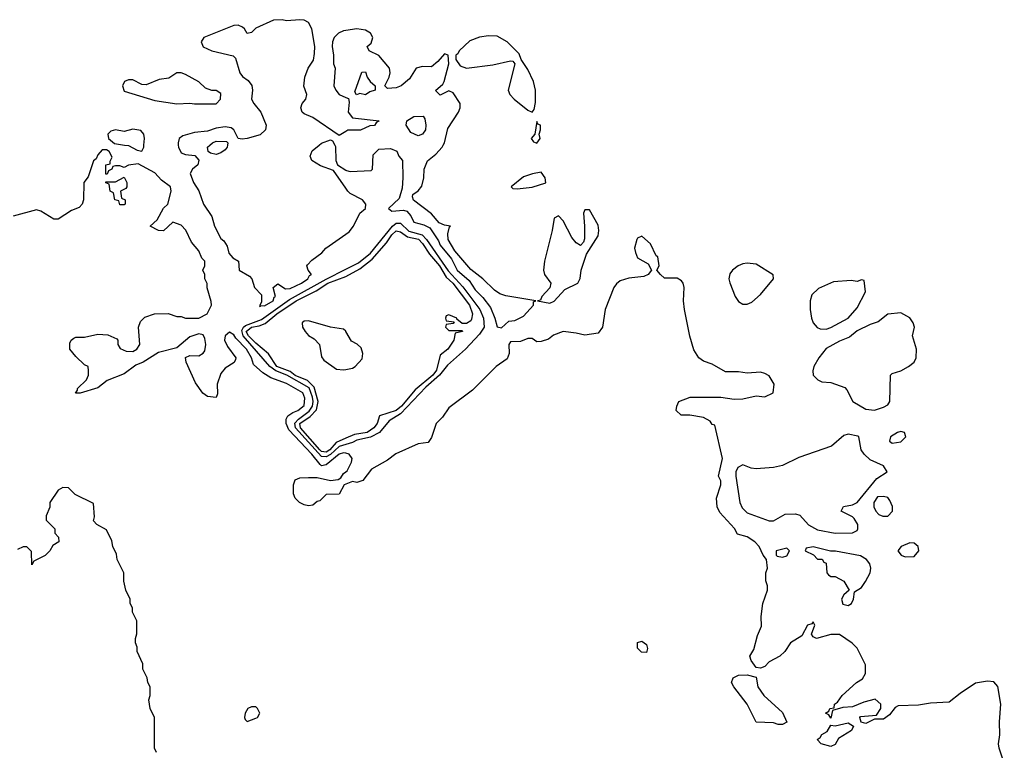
# Model space of a CAD drawing. Header units: inches. Extents: x 2710684 to 2828758, y 857022 to 965663.
# Tile 313 of 316: x 2778514 to 2783001, y 917240 to 920572. Entities that reach past the tile are written whole.
import ezdxf

# ---------------------------------------------------------------- set-up
doc = ezdxf.new("R2010")
doc.units = ezdxf.units.IN
doc.header["$MEASUREMENT"] = 0
for name, color, linetype in [('C7971', 7, 'Continuous'), ('C7972', 7, 'Continuous'), ('C7981', 7, 'Continuous'), ('C7982', 7, 'Continuous')]:
    doc.layers.add(name, color=color, linetype=linetype)

msp = doc.modelspace()

# ---------------------------------------------------------------- linework, layer by layer
at = {"layer": 'C7971', "color": 4}
for points, elevation in [([(2778992.2, 920000), (2779010, 919997.3), (2779050, 919976), (2779070, 919972), (2779079, 919990), (2779079.9, 920000)], 4), ([(2779236.7, 920000), (2779238, 919990), (2779250, 919964.7), (2779270, 919957.3), (2779312.3, 919952.3), (2779330.6, 919930.6), (2779326, 919910), (2779302, 919890), (2779291.3, 919870), (2779306, 919830), (2779330.7, 919790.7), (2779351.3, 919730), (2779390, 919674), (2779402, 919630), (2779430, 919574), (2779443.6, 919563.6), (2779459.6, 919539.6), (2779466.4, 919506.4), (2779485.4, 919485.4), (2779511.1, 919471.1), (2779514, 919430), (2779562, 919402), (2779571.3, 919390), (2779584.7, 919350), (2779616.3, 919316.3), (2779615.9, 919284.1), (2779606.4, 919266.4), (2779610, 919262), (2779612.1, 919267.9), (2779630, 919266.7), (2779669.5, 919290), (2779673.9, 919306.1), (2779679.3, 919310), (2779669.2, 919350), (2779690, 919366.8), (2779725.1, 919345.1), (2779745.9, 919345.9), (2779798.7, 919370), (2779827.3, 919390), (2779834.5, 919405.5), (2779844, 919410), (2779829.2, 919430), (2779822.7, 919450), (2779825.8, 919454.2), (2779844.9, 919475.1), (2779891.3, 919508.7), (2779909.6, 919530.4), (2780000, 919594.2)], 4), ([(2779460.7, 920000), (2779459.3, 919990), (2779450, 919978), (2779430, 919965.1), (2779410, 919957.6), (2779383, 919963), (2779373.2, 919970), (2779369.5, 919990), (2779380.9, 920000)], 4), ([(2780000, 919803.7), (2779943.5, 919883.5), (2779884.7, 919904.7), (2779845.7, 919930), (2779837.6, 919950), (2779846.5, 919973.5), (2779879, 920000)], 4), ([(2779949.8, 920000), (2779953.2, 919993.2), (2779954.9, 919930), (2779962.8, 919910), (2780000, 919885.9)], 4), ([(2780000, 918594.5), (2779990, 918597.3), (2779970, 918590.8), (2779910, 918541.5), (2779890, 918537.8), (2779883.3, 918543.3), (2779845.5, 918590), (2779741.3, 918701.3), (2779728.6, 918730), (2779727.8, 918750), (2779735.4, 918764.6), (2779758.9, 918781.1), (2779781.1, 918790), (2779810, 918812.4), (2779813.6, 918846.4), (2779804.6, 918870), (2779730, 918913.2), (2779658.5, 918938.5), (2779621.4, 918961.4), (2779580, 919000), (2779570.6, 919030), (2779547, 919070), (2779498.7, 919118.7), (2779490, 919134), (2779470, 919147.3), (2779450.5, 919130), (2779448, 919110), (2779461.1, 919081.1), (2779498.8, 919030), (2779498, 919022), (2779491, 919009), (2779450, 918982), (2779430, 918958), (2779413.4, 918910), (2779414.8, 918865.2), (2779410, 918848.7), (2779370, 918854), (2779349.2, 918869.2), (2779315.5, 918915.5), (2779272.7, 919010), (2779270, 919030.8), (2779290, 919040.5), (2779330, 919039.1), (2779349.6, 919050.4), (2779358, 919062), (2779361.6, 919090), (2779358.4, 919118.4), (2779350, 919135.3), (2779330, 919139.3), (2779290, 919125.6), (2779230, 919075.1), (2779146.2, 919053.8), (2779076, 919010), (2779043.1, 918996.9), (2778990, 918957), (2778913.4, 918926.6), (2778870, 918893.2), (2778790, 918868.7), (2778768.7, 918868.7), (2778778, 918882), (2778778, 918890), (2778818, 918930), (2778828, 918950), (2778828, 918970), (2778826, 918990), (2778810, 918998), (2778770, 919035.3), (2778742, 919070), (2778743.1, 919096.9), (2778748, 919110), (2778760.2, 919119.8), (2778770, 919124.7), (2778810, 919124.7), (2778870, 919138), (2778915.3, 919135.3), (2778956.9, 919116.9), (2778962, 919110), (2778962, 919090), (2778971.6, 919071.6), (2778999.6, 919059.6), (2779030, 919058), (2779048, 919070), (2779062, 919090), (2779055.3, 919170), (2779064, 919196), (2779084.7, 919215.3), (2779129.1, 919230.9), (2779190, 919231.3), (2779230, 919218), (2779250, 919218), (2779270, 919211.3), (2779330, 919211.3), (2779368, 919230), (2779388, 919270), (2779387.3, 919287.3), (2779368.9, 919348.9), (2779368.4, 919368.4), (2779358, 919390), (2779358, 919410), (2779348.7, 919430), (2779358, 919450), (2779358, 919470), (2779344.7, 919484.7), (2779330, 919518), (2779296.5, 919556.5), (2779271.8, 919611.8), (2779250, 919634), (2779212, 919648), (2779170, 919609), (2779146, 919610), (2779108, 919630), (2779140.4, 919659.6), (2779170, 919712), (2779189, 919731), (2779204, 919790), (2779202, 919810), (2779160.7, 919840.7), (2779130, 919874), (2779054.6, 919914.6), (2779010, 919908), (2778990, 919898), (2778970, 919906), (2778950, 919906), (2778938, 919902), (2778934, 919890), (2778918, 919882), (2778912.7, 919867.3), (2778907.3, 919867.3), (2778906, 919910), (2778926, 919914), (2778926, 919926), (2778935.3, 919944.7), (2778922, 919970), (2778910, 919979), (2778890, 919979), (2778870, 919955.3), (2778862.8, 919937.2), (2778850, 919928), (2778825.4, 919854.6), (2778806, 919830), (2778804.7, 919750), (2778798, 919730), (2778785.4, 919714.6), (2778750, 919702), (2778690, 919662), (2778670, 919662), (2778610, 919699), (2778590, 919704), (2778484.5, 919675.5)], 4), ([(2780000, 918634.3), (2779970, 918625.2), (2779930, 918589.2), (2779910, 918578.7), (2779890, 918580.3), (2779771.4, 918710), (2779768.2, 918731.8), (2779784.4, 918750), (2779833.4, 918786.6), (2779847.7, 918810), (2779851.4, 918830), (2779847.9, 918850), (2779832.5, 918892.5), (2779731.3, 918951.3), (2779680.7, 918970), (2779653.9, 918990), (2779532.5, 919130), (2779525.6, 919154.4), (2779533.3, 919170), (2779542.6, 919177.4), (2779615.4, 919204.6), (2779743.6, 919296.4), (2779910, 919388.5), (2780000, 919433.9)], -4), ([(2780000, 918662.7), (2779956, 918644), (2779927.7, 918610), (2779910, 918599.1), (2779890, 918602.3), (2779881.7, 918610), (2779793.7, 918710), (2779791.3, 918730), (2779837.6, 918762.4), (2779866.9, 918793.1), (2779874.2, 918830), (2779856.5, 918896.5), (2779825.7, 918925.7), (2779770, 918949.9), (2779746.7, 918966.7), (2779686.6, 918990), (2779648.1, 919048.1), (2779590, 919096.9), (2779557.3, 919130), (2779546.4, 919150), (2779570, 919168.9), (2779605, 919175), (2779633.4, 919186.6), (2779685.1, 919230), (2779773.3, 919290), (2779865.2, 919334.8), (2779918.7, 919370), (2780000, 919400)], -8), ([(2780000, 919150.9), (2779990, 919160.9), (2779930, 919169.2), (2779830, 919198), (2779810, 919197.2), (2779801, 919190), (2779802.8, 919170), (2779814.8, 919150), (2779830, 919131), (2779856.4, 919116.4), (2779880.7, 919090), (2779890, 919034), (2779899.8, 919019.8), (2779958.5, 918978.5), (2779990, 918974.9), (2780000, 918976.8)], -8), ([(2780000, 918453.4), (2779992, 918450), (2779970, 918408.7), (2779910, 918406), (2779882, 918378), (2779870, 918375.3), (2779850, 918358), (2779830, 918355.3), (2779810, 918359), (2779789.4, 918369.4), (2779768.7, 918390), (2779762, 918410), (2779762, 918450), (2779770, 918474), (2779790, 918482), (2779830, 918484.7), (2779870, 918484.7), (2779930, 918470.8), (2779964.7, 918475.3), (2779977.2, 918482.8), (2779990, 918502), (2780000, 918509.5)], 4), ([(2779138, 917230), (2779128.7, 917250), (2779128, 917390), (2779108, 917430), (2779102, 917470), (2779108, 917490), (2779108, 917530), (2779098, 917550), (2779095.3, 917570), (2779075.3, 917610), (2779074.6, 917634.6), (2779049, 917690), (2779048.7, 917710), (2779042, 917730), (2779042, 917750), (2779048.4, 917771.6), (2779048, 917830), (2779028, 917870), (2779028, 917890), (2779018, 917910), (2779018, 917930), (2778998, 917970), (2778988.4, 918011.6), (2778988, 918050), (2778958, 918110), (2778954.6, 918134.6), (2778938, 918170), (2778934.6, 918194.6), (2778910, 918246), (2778866, 918270), (2778850, 918286), (2778854.6, 918305.4), (2778850, 918366), (2778767.3, 918407.3), (2778736.4, 918436.4), (2778710, 918438), (2778690, 918426), (2778652, 918370), (2778651.6, 918348.4), (2778634, 918310), (2778634, 918290), (2778674, 918250), (2778674, 918230), (2778691.6, 918211.6), (2778692, 918190), (2778665.4, 918174.6), (2778651.3, 918150), (2778630, 918128.7), (2778578, 918102), (2778570, 918086), (2778567.3, 918147.3), (2778547.3, 918167.3), (2778530, 918168), (2778504.7, 918155.3)], 8)]:
    msp.add_lwpolyline(points, dxfattribs=dict(at, elevation=elevation))
for points, elevation in [([(2778970, 919728), (2778966, 919746), (2778948, 919750), (2778942, 919782), (2778926, 919790), (2778922, 919822), (2778907.3, 919827.3), (2778907.3, 919832.7), (2778950, 919832), (2778990, 919854), (2779002, 919830), (2779002, 919810), (2778998, 919802), (2778974, 919790), (2778978, 919758), (2778994, 919750), (2778994, 919730), (2778990, 919728)], 4), ([(2779590, 917438), (2779570, 917438), (2779554, 917430), (2779542, 917410), (2779538, 917390), (2779541, 917381), (2779550, 917372), (2779590, 917387.3), (2779598, 917390), (2779608, 917410), (2779598, 917430)], 8)]:
    msp.add_lwpolyline(points, close=True, dxfattribs=dict(at, elevation=elevation))
at = {"layer": 'C7972', "color": 4, "elevation": 4}
for points in [[(2780000, 920062.5), (2779970, 920044), (2779850, 920125.2), (2779810, 920142), (2779802, 920150), (2779795.3, 920170), (2779802, 920190), (2779818, 920210), (2779822, 920230), (2779809.3, 920269.3), (2779814, 920310), (2779829, 920350), (2779852.5, 920387.5), (2779858, 920418), (2779859.3, 920450), (2779846, 920530), (2779830, 920559.3), (2779810, 920569.3), (2779790, 920571.5), (2779730, 920566), (2779710, 920571.8), (2779670, 920569.3), (2779590, 920532.7), (2779570, 920514), (2779550, 920508.7), (2779539, 920530), (2779530, 920537.2), (2779510, 920546), (2779490, 920544.5), (2779353.4, 920490), (2779341.3, 920470), (2779350, 920448.5), (2779390, 920430.4), (2779486.8, 920406.8), (2779496.8, 920396.8), (2779517.1, 920330), (2779530, 920313.4), (2779554.9, 920294.9), (2779571.8, 920271.8), (2779575.3, 920250), (2779570.4, 920210), (2779580.5, 920190), (2779613.4, 920150), (2779637.3, 920090), (2779634.8, 920070), (2779610, 920047), (2779550.3, 920029.7), (2779527.6, 920027.6), (2779509.6, 920029.6), (2779490, 920069), (2779478, 920078), (2779450, 920083.1), (2779410, 920077.2), (2779370, 920063.5), (2779310, 920056.9), (2779257.4, 920042.6), (2779240.5, 920030), (2779235.5, 920010), (2779236.7, 920000)], [(2780000, 920522), (2779990, 920520.5), (2779967.3, 920510), (2779947.7, 920490), (2779939.1, 920470), (2779937.3, 920450), (2779944.7, 920410), (2779944.7, 920370), (2779952, 920350), (2779946, 920270), (2779954.8, 920250), (2779970, 920231), (2780000, 920217.4)], [(2779079.9, 920000), (2779082.7, 920030), (2779079.3, 920050), (2779066.3, 920066.3), (2779030, 920071.8), (2778990, 920062), (2778950, 920069.3), (2778930, 920064), (2778916, 920050), (2778918, 920030), (2778946.8, 920006.8), (2778992.2, 920000)], [(2779380.9, 920000), (2779392.3, 920010), (2779410, 920017.7), (2779456, 920016), (2779462, 920010), (2779460.7, 920000)], [(2779879, 920000), (2779890, 920008.9), (2779930, 920024), (2779939.9, 920019.9), (2779949.8, 920000)]]:
    msp.add_lwpolyline(points, dxfattribs=at)
msp.add_lwpolyline([(2779250, 920328.7), (2779230, 920328.7), (2779194.4, 920305.6), (2779150, 920299.5), (2779090, 920275.1), (2779070, 920276), (2779030, 920298), (2779010, 920298), (2778991.3, 920290), (2778982.8, 920270), (2778990, 920246), (2779130, 920203.8), (2779230, 920188.5), (2779290, 920191.3), (2779310, 920187.3), (2779410, 920187.3), (2779428.7, 920210), (2779430, 920235.3), (2779410, 920248.7), (2779388.9, 920248.9), (2779360.2, 920260.2), (2779330, 920288), (2779270, 920322)], close=True, dxfattribs=at)
at = {"layer": 'C7981', "color": 4}
for points, elevation in [([(2780000, 919885.9), (2780003.6, 919883.6), (2780019.9, 919879.9), (2780116.5, 919883.5), (2780122, 919890), (2780124.7, 919955.3), (2780150, 919982), (2780203.6, 919983.6), (2780232, 919972), (2780242, 919950), (2780258, 919930), (2780260.5, 919850), (2780256.8, 919803.2), (2780243.4, 919756.6), (2780194.8, 919710), (2780210, 919699.1), (2780263, 919703), (2780278.8, 919698.8), (2780297, 919677), (2780310, 919648.1), (2780355.9, 919635.9), (2780382.6, 919622.6), (2780423.1, 919563.1), (2780430, 919543.6), (2780481.4, 919481.4), (2780508.3, 919430), (2780562, 919382), (2780590, 919339.6), (2780624.9, 919304.9), (2780659.1, 919259.1), (2780679.6, 919210), (2780690, 919170.8), (2780710, 919166), (2780743.7, 919196.3), (2780770, 919200.7), (2780810, 919220.4), (2780856.2, 919270), (2780855.3, 919284.7), (2780866, 919290), (2780730, 919311.8), (2780702, 919322), (2780678, 919338), (2780624.5, 919390), (2780570, 919433.3), (2780497.4, 919517.4), (2780466.3, 919570), (2780464.4, 919595.6), (2780473.2, 919626.8), (2780478, 919630), (2780450, 919635.1), (2780426, 919646), (2780390, 919686.6), (2780308.7, 919748.7), (2780304, 919764), (2780306, 919774), (2780330, 919791), (2780347, 919813), (2780355.1, 919850), (2780357.2, 919890), (2780372.5, 919927.5), (2780410, 919958.4), (2780439.1, 919990), (2780444.4, 920000)], 4), ([(2780000, 919594.2), (2780015.1, 919604.9), (2780036, 919630), (2780064, 919690), (2780089.3, 919710.7), (2780091.8, 919730), (2780076.2, 919750), (2780019.8, 919779.8), (2780010, 919789.6), (2780000, 919803.7)], 4), ([(2780000, 919433.9), (2780057.3, 919462.7), (2780112.6, 919507.4), (2780213.7, 919630), (2780230, 919644.1), (2780250, 919643.7), (2780286.8, 919606.8), (2780348.9, 919590), (2780368.1, 919570), (2780466.9, 919426.9), (2780533.5, 919353.5), (2780610.4, 919250.4), (2780627.8, 919210), (2780630.7, 919170), (2780610, 919138.4), (2780545.4, 919070), (2780464, 918996), (2780427.5, 918950), (2780364.6, 918895.4), (2780250, 918774.1), (2780197.4, 918742.6), (2780153.4, 918690), (2780112.5, 918667.5), (2780050, 918653.7), (2780030, 918643.4), (2780000, 918634.3)], -4), ([(2780000, 919400), (2780063.8, 919436.2), (2780120.1, 919479.9), (2780185.8, 919554.2), (2780210, 919590.2), (2780230, 919608.8), (2780250, 919604.6), (2780281.9, 919581.9), (2780331.4, 919571.4), (2780350, 919551.7), (2780381.9, 919501.9), (2780427.2, 919450), (2780457.5, 919397.5), (2780488.5, 919370), (2780564.4, 919270), (2780578, 919230), (2780573.7, 919206.3), (2780570, 919198), (2780550, 919186), (2780530, 919186), (2780506, 919206), (2780506, 919210), (2780470, 919226), (2780458, 919222), (2780454, 919210), (2780458, 919198), (2780494, 919194), (2780490, 919186), (2780458, 919182), (2780454, 919170), (2780470, 919154), (2780530, 919154), (2780532, 919150), (2780498, 919142), (2780492, 919110), (2780464.7, 919070), (2780430, 919042), (2780413, 918973), (2780396.2, 918950), (2780316.8, 918883.2), (2780253.8, 918810), (2780230, 918789), (2780154, 918766), (2780143, 918730), (2780128, 918710), (2780097.1, 918690), (2780040.1, 918679.9), (2780000, 918662.7)], -8), ([(2783001.1, 917181.1), (2782977.6, 917250), (2782975.1, 917270), (2782980.5, 917310), (2782979.7, 917370), (2782986, 917450), (2782971.1, 917531.1), (2782952.8, 917552.8), (2782924.1, 917555.9), (2782870, 917546.6), (2782800.4, 917499.6), (2782750, 917459), (2782665.2, 917454.8), (2782610, 917446), (2782517.3, 917442.7), (2782504, 917436), (2782478, 917402), (2782450, 917382), (2782410, 917382), (2782370, 917362), (2782348.4, 917368.4), (2782342, 917390), (2782346, 917394), (2782419, 917401), (2782438, 917430), (2782438, 917450), (2782413.2, 917473.2), (2782360.5, 917459.5), (2782310, 917438), (2782264.7, 917435.3), (2782218, 917422), (2782210, 917386), (2782202, 917402), (2782186, 917410), (2782202, 917418), (2782206, 917430), (2782226, 917434), (2782228, 917450), (2782240.4, 917459.6), (2782262, 917490), (2782328, 917550), (2782354.6, 917565.4), (2782368, 917590), (2782368, 917630), (2782330, 917706), (2782308.4, 917728.4), (2782250, 917768), (2782210, 917768.7), (2782146, 917750), (2782130, 917758), (2782122, 917770), (2782138, 917810), (2782130, 917826), (2782123.6, 917816.4), (2782104.7, 917810), (2782078.5, 917761.5), (2782026, 917730), (2782000.7, 917690), (2781978.8, 917670), (2781930, 917644), (2781910, 917622), (2781890, 917615.3), (2781870, 917618), (2781848, 917650), (2781842, 917670), (2781860.2, 917699.8), (2781876.5, 917763.5), (2781894.6, 917805.4), (2781892.7, 917850), (2781901.2, 917910), (2781921.2, 917970), (2781921.2, 917990), (2781913.6, 918013.6), (2781914, 918050), (2781922, 918070), (2781918, 918110), (2781902, 918130), (2781884, 918170), (2781864, 918190), (2781830, 918213.2), (2781785.6, 918225.6), (2781772, 918252), (2781704.8, 918324.8), (2781693.2, 918350), (2781689.6, 918390), (2781709, 918450), (2781708.7, 918468.7), (2781698, 918490), (2781717.2, 918570), (2781682, 918722), (2781670, 918726), (2781660.4, 918740.4), (2781630, 918758), (2781568.4, 918768.4), (2781528.9, 918768.9), (2781506, 918790), (2781508, 918810), (2781518, 918830), (2781569.4, 918850.6), (2781710, 918850.8), (2781770, 918841), (2781810, 918842.8), (2781870, 918856), (2781910, 918852), (2781948, 918870), (2781952.7, 918910), (2781930, 918948), (2781910, 918959), (2781890, 918964), (2781830, 918959.3), (2781790, 918966.6), (2781730, 918966), (2781670, 919000.9), (2781630, 919015.1), (2781609.6, 919029.6), (2781586.3, 919066.3), (2781568.2, 919128.2), (2781543.6, 919250), (2781539.6, 919290), (2781542.9, 919350), (2781537.6, 919370), (2781530, 919380.9), (2781510, 919392.3), (2781452.7, 919392.7), (2781434, 919410), (2781418, 919430), (2781428, 919450), (2781422, 919490), (2781415.1, 919495.1), (2781389.5, 919550), (2781350, 919584.5), (2781330, 919576), (2781326.7, 919570), (2781315.8, 919530), (2781320.4, 919510), (2781330, 919486), (2781378.8, 919458.8), (2781394, 919430), (2781378, 919410), (2781358.7, 919401.3), (2781290, 919392.6), (2781250, 919381.1), (2781233.1, 919366.9), (2781221.7, 919350), (2781182, 919250), (2781170.7, 919169.3), (2781150, 919142), (2781090, 919133.2), (2781050, 919142.7), (2780990, 919149.2), (2780946.6, 919133.4), (2780924.5, 919115.5), (2780890, 919104), (2780870, 919102), (2780850, 919118), (2780830, 919118), (2780796, 919104), (2780750, 919102), (2780742.8, 919090), (2780744, 919050), (2780734.8, 919025.2), (2780684.7, 918990), (2780578, 918882), (2780470, 918802), (2780440.7, 918759.3), (2780411.3, 918730), (2780390, 918666), (2780376, 918644), (2780330, 918638), (2780227.9, 918592.1), (2780190, 918563.7), (2780117.5, 918522.5), (2780078, 918470), (2780050, 918462), (2780030, 918466), (2780000, 918453.4)], 4), ([(2780000, 918976.8), (2780030, 918982.4), (2780042.7, 918990), (2780074.9, 919025.1), (2780078.4, 919050), (2780070, 919075.1), (2780052.2, 919092.2), (2780026.2, 919106.2), (2780000.9, 919150), (2780000, 919150.9)], -8), ([(2780000, 918509.5), (2780006, 918514), (2780026.2, 918553.8), (2780029.7, 918570), (2780015.8, 918590), (2780000, 918594.5)], 4)]:
    msp.add_lwpolyline(points, dxfattribs=dict(at, elevation=elevation))
at = {"layer": 'C7981', "color": 4, "elevation": 4}
for points in [[(2780890, 919876), (2780850.7, 919869.3), (2780810, 919855.3), (2780754, 919810), (2780762, 919802), (2780781, 919801), (2780850, 919808.7), (2780911.6, 919828.4), (2780909.4, 919850)], [(2781110, 919704), (2781090, 919704), (2781083, 919690), (2781088.2, 919630), (2781087.3, 919572.7), (2781082.8, 919557.2), (2781070, 919542), (2781050, 919554), (2781030, 919579), (2780990, 919654), (2780970, 919678), (2780950, 919666), (2780941, 919610), (2780906, 919470), (2780901, 919430), (2780906, 919410), (2780934.8, 919370), (2780930.4, 919349.6), (2780894, 919310), (2780887.1, 919292.9), (2780874, 919290), (2780930, 919278.4), (2780950, 919288.4), (2780998, 919342), (2781057, 919370), (2781068.2, 919391.8), (2781073.5, 919430), (2781097, 919503), (2781150, 919586.8), (2781153.7, 919610), (2781150, 919635.3)], [(2781830, 919461.6), (2781810, 919458.4), (2781787.7, 919450), (2781763, 919430), (2781750, 919412.7), (2781746, 919390), (2781750, 919372), (2781774.8, 919310), (2781790, 919286.8), (2781810, 919274), (2781830, 919274), (2781850, 919284), (2781890, 919318.8), (2781948.7, 919390), (2781948.4, 919408.4), (2781870, 919456.2)], [(2782350, 919386), (2782330, 919378), (2782303.1, 919383.1), (2782223, 919377), (2782153.7, 919346.3), (2782123.4, 919316.6), (2782116.3, 919290), (2782116.3, 919250), (2782122, 919210), (2782130.6, 919190), (2782148.3, 919168.3), (2782162.4, 919162.4), (2782190, 919160.5), (2782210, 919167.7), (2782289.5, 919210.5), (2782330, 919258), (2782368, 919330), (2782362, 919382)], [(2782530, 919235.1), (2782470.9, 919229.1), (2782426.8, 919193.2), (2782390, 919181.2), (2782330, 919152.7), (2782296.3, 919123.7), (2782250, 919106), (2782190, 919072.3), (2782156.3, 919030), (2782133.4, 918990), (2782128, 918970), (2782130.8, 918950), (2782151.3, 918930), (2782170, 918920.7), (2782210, 918917.3), (2782274, 918894), (2782284, 918884), (2782310.7, 918830.7), (2782370, 918796.3), (2782410, 918790.7), (2782450, 918804.9), (2782470, 918816), (2782479.3, 918830), (2782482, 918950), (2782490, 918958), (2782530, 918970.6), (2782565.2, 918990), (2782589.6, 919010.4), (2782598.7, 919030), (2782601.3, 919070), (2782582.7, 919130), (2782591.5, 919170), (2782586, 919190), (2782570, 919212.7)], [(2782290, 918681.2), (2782270, 918676), (2782213.4, 918626.6), (2782064.4, 918575.6), (2781990, 918539.5), (2781950, 918529.5), (2781870, 918523.7), (2781846.8, 918526.8), (2781810, 918542), (2781786, 918530), (2781778, 918510), (2781778, 918490), (2781796.3, 918370), (2781806.2, 918346.2), (2781830, 918322.8), (2781930, 918286.8), (2781950, 918286), (2782003.1, 918316.9), (2782050, 918318), (2782070, 918312), (2782108.2, 918268.2), (2782150, 918244.9), (2782230, 918230.6), (2782310, 918231), (2782330, 918242), (2782334, 918250), (2782333.2, 918270), (2782316.6, 918296.6), (2782310, 918304), (2782258, 918330), (2782268.7, 918351.3), (2782310, 918358.8), (2782330, 918370.7), (2782420.9, 918479.1), (2782468, 918510), (2782450, 918538), (2782390, 918564), (2782362, 918590), (2782348.7, 918610), (2782338, 918670), (2782332.9, 918672.9)], [(2782530, 918693.2), (2782514, 918690), (2782482, 918670), (2782478, 918650), (2782490, 918641), (2782530, 918646.8), (2782552.7, 918670), (2782546, 918690)], [(2782450, 918398), (2782423.4, 918396.6), (2782406.8, 918370), (2782406.8, 918350), (2782416, 918330), (2782430, 918316), (2782447.5, 918307.5), (2782470, 918308), (2782491.8, 918330), (2782491.3, 918351.3), (2782479.1, 918379.1), (2782470, 918392.3)], [(2782010, 918162), (2781962, 918150), (2781962, 918130), (2781966, 918126), (2781990, 918121), (2782010, 918126.8), (2782022, 918150)], [(2782130, 918168), (2782098, 918162), (2782094, 918150), (2782131.3, 918131.3), (2782150, 918112), (2782171.6, 918111.6), (2782178, 918098), (2782190, 918094), (2782192, 918050), (2782199.6, 918039.6), (2782210, 918032), (2782230, 918032), (2782270, 918012), (2782294, 917970), (2782270, 917948.7), (2782258.8, 917930), (2782266, 917906), (2782290, 917900.7), (2782304, 917910), (2782314, 917930), (2782318, 917962), (2782350, 917982.8), (2782369.3, 918010), (2782389.2, 918050), (2782393.2, 918070), (2782389, 918090), (2782373.2, 918110), (2782346.3, 918126.3), (2782231.1, 918148.9), (2782208.7, 918148.7)], [(2782570, 918186), (2782531.3, 918170), (2782516, 918150), (2782531.3, 918130), (2782550, 918122), (2782590, 918124), (2782612.3, 918150), (2782609, 918170), (2782590, 918185.2)], [(2781370, 917686), (2781347.3, 917687.3), (2781330, 917706), (2781330, 917732), (2781350, 917738), (2781370, 917722), (2781375.3, 917704.7)], [(2781970, 917358), (2781950, 917366), (2781870, 917368), (2781828.7, 917450), (2781768, 917530), (2781758, 917550), (2781766, 917570), (2781790, 917582), (2781830, 917584.7), (2781870, 917574), (2781878, 917530), (2781904.7, 917490), (2781990, 917412), (2782010, 917368), (2781990, 917358)], [(2782210, 917258), (2782166, 917270), (2782148, 917290), (2782162, 917298), (2782170, 917312), (2782194.6, 917325.4), (2782210, 917354), (2782230, 917352), (2782290, 917364.7), (2782314, 917350), (2782304.7, 917330), (2782245.4, 917294.6), (2782230, 917266)]]:
    msp.add_lwpolyline(points, close=True, dxfattribs=at)
at = {"layer": 'C7982', "color": 4, "elevation": 4}
for points in [[(2780444.4, 920000), (2780449.6, 920010), (2780464.5, 920075.5), (2780514, 920150), (2780522, 920170), (2780522, 920190), (2780490, 920238), (2780470, 920248), (2780430, 920228), (2780408.9, 920248.9), (2780442, 920278), (2780448.7, 920290), (2780469, 920370), (2780466, 920410), (2780450, 920415.3), (2780419.3, 920380.7), (2780390, 920357.2), (2780350, 920358), (2780321, 920350), (2780290, 920302), (2780252, 920270), (2780230, 920261.2), (2780190, 920258), (2780178, 920270), (2780198, 920310), (2780202, 920330), (2780199, 920350), (2780150, 920409), (2780106, 920430), (2780098, 920450), (2780116, 920464), (2780124, 920490), (2780112.7, 920510), (2780090, 920524.5), (2780050, 920529.6), (2780000, 920522)], [(2780000, 920217.4), (2780012, 920212), (2780015.3, 920195.3), (2780010.8, 920150), (2780030, 920124.7), (2780152, 920110), (2780138, 920102), (2780131.1, 920088.9), (2780110, 920088), (2780067.3, 920067.3), (2780010, 920068.7), (2780000, 920062.5)]]:
    msp.add_lwpolyline(points, dxfattribs=at)
for points in [[(2780650, 920498.5), (2780610, 920492.4), (2780565.3, 920474.7), (2780517.3, 920430), (2780510, 920415.3), (2780502, 920410), (2780502, 920390), (2780522, 920362), (2780550, 920350.6), (2780670, 920366), (2780750, 920384.7), (2780762, 920382), (2780771, 920370), (2780740.5, 920250), (2780748.2, 920230), (2780768.2, 920210), (2780830, 920159.5), (2780850, 920150.7), (2780858, 920162), (2780865.2, 920194.8), (2780864.8, 920250), (2780856.1, 920290), (2780830, 920344.5), (2780799, 920390), (2780790, 920415.3), (2780736.2, 920470), (2780690, 920496.8)], [(2780090, 920229.2), (2780064.7, 920235.3), (2780048.9, 920228.9), (2780042, 920242), (2780072.7, 920332.7), (2780090, 920334), (2780098, 920310), (2780111.3, 920290), (2780134, 920270), (2780134, 920250), (2780110, 920242)], [(2780330, 920042), (2780297.2, 920057.2), (2780275.3, 920090), (2780278, 920110), (2780310, 920130.8), (2780352, 920132), (2780359.8, 920119.8), (2780364.9, 920090), (2780364, 920070), (2780350, 920049.2)], [(2780870, 920108), (2780861, 920050), (2780844.7, 920030), (2780855.3, 920015.3), (2780870, 920008.2), (2780885.2, 920030), (2780882, 920050), (2780888, 920070), (2780888, 920090), (2780875.5, 920095.5)]]:
    msp.add_lwpolyline(points, close=True, dxfattribs=at)

doc.saveas('drawing.dxf')
